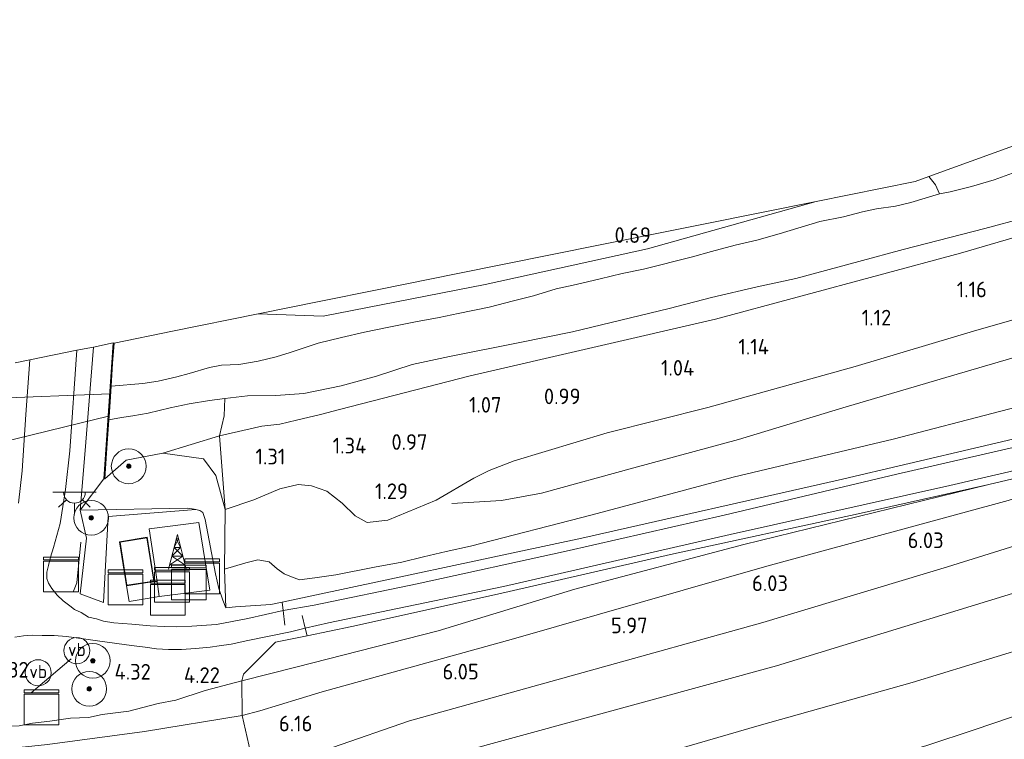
# Model space of a CAD drawing. Extents: x 126429 to 133038, y 413091 to 414846.
# Tile 288 of 304: x 131930 to 132043, y 413895 to 413978. Entities that reach past the tile are written whole.
import ezdxf
from ezdxf.enums import TextEntityAlignment as Align
from ezdxf.lldxf.tags import DXFTag

# ---------------------------------------------------------------- set-up
doc = ezdxf.new("R2010")
doc.units = 0
for name, color, linetype, lineweight in [('B-ME-GR-BOOM-S', 90, 'Continuous', 25), ('B-ME-GR-GRAS-GV', 60, 'Continuous', 13), ('B-ME-GR-STRUIK-GV', 90, 'Continuous', 13), ('B-ME-GW-TALUD_KRUIN-G', 90, 'Continuous', 18), ('B-ME-GW-TALUD_TEEN-G', 90, 'Continuous', 18), ('B-ME-IE-MEUBILAIR_WEGMEUBILAIR-G', 7, 'Continuous', 18), ('B-ME-IE-MEUBILAIR_WEGMEUBILAIR-S', 7, 'Continuous', 25), ('B-ME-IE-MEUBILAIR_WEGMEUBILAIR_ANTENNE-S', 7, 'Continuous', 25), ('B-ME-IE-TERREINAFSCHEIDING_DOORGANG-G', 210, 'Continuous', 18), ('B-ME-IE-TERREINAFSCHEIDING_KUNSTMATIG_HEKWERK-G', 20, 'IE-TERREINAFSCHEIDING-KUNSTMATIG', 18), ('B-ME-IE-TERREINAFSCHEIDING_KUNSTMATIG_MUUR-GV', 90, 'Continuous', 18), ('B-ME-KG-GRENS_OPNAME-G', 210, 'KG-OPNAME', 18), ('B-ME-KG-KADASTRAAL_DAKRAND-G', 170, 'Continuous', 18), ('B-ME-KW-KUNSTWERK_DUIKER-GV', 170, 'Continuous', 18), ('B-ME-OG-BEBOUWING_NUTSGEBOUW-GV', 7, 'Continuous', 18), ('B-ME-OG-BREUKLIJN-G', 7, 'Continuous', 18), ('B-ME-OG-HOOGTEPUNT-S', 7, 'Continuous', 25), ('B-ME-OG-WATER_GREPPEL-G', 160, 'Continuous', 18), ('B-ME-OG-WATER_SLOOT-G', 120, 'Continuous', 18), ('B-ME-OG-WATER_SLOOT-GV', 120, 'Continuous', 18), ('B-ME-VH-VERHARDING_ASFALT-GV', 252, 'Continuous', 18), ('B-ME-VH-VERHARDING_BETON-GV', 252, 'Continuous', 18), ('B-ME-VH-VERHARDING_STRAATBAKSTEEN-GV', 252, 'Continuous', 18), ('B-ME-VW-VERKEERSTEKEN_DRAAGCONSTRUCTIE-S', 7, 'Continuous', 25), ('B-ME-WH-WINTERBED-G', 150, 'WH-WINTERBED', 18)]:
    doc.layers.add(name, color=color, linetype=linetype, lineweight=lineweight)
doc.styles.add('NLCS-ISO', font='NLCS-ISO.ttf')
doc.styles.add('NLCS-ISO-ANNOTATIVE-T18', font='NLCS-ISO.ttf', dxfattribs={"height": 1.8})
doc.styles.get("Standard").update_dxf_attribs({"font": 'arial.ttf'})
doc.linetypes.add('IE-TERREINAFSCHEIDING-KUNSTMATIG', pattern='A,4,[82,NLCS.SHX,S=0.75,R=90,X=0,Y=0],4,-2', length=10)
tags = doc.linetypes.add('KG-OPNAME', pattern='A,5.5,-2,["O",Standard,S=1.8,R=0,X=-0.5,Y=-0.9],-2,5.5,-2,[5,NLCS.SHX,S=0.75,R=0,X=0,Y=0],-2', length=19).pattern_tags.tags
tags[6] = DXFTag(74, 10)
tags = doc.linetypes.add('WH-WINTERBED', pattern='A,6,-3.5,["WB",Standard,S=1.8,R=0,X=-1.5,Y=-0.9],-3.5,6,-3.5,6,-3.5,6,-3.5,6,-3.5', length=51).pattern_tags.tags
tags[6] = DXFTag(74, 10)

# ---------------------------------------------------------------- blocks, each defined once
blk = doc.blocks.new('SKL-DATA_ZENDMAST_RADARMAST-SO')
at = {"color": 0, "linetype": 'ByBlock', "lineweight": 18}
for points in [[(-1, -2), (0, 2)], [(0.125, 1.5), (-0.375, 0.5)], [(-0.125, 1.5), (0.125, 1.5)], [(0.375, 0.5), (-0.125, 1.5)], [(1, -2), (0, 2)], [(-0.625, -0.5), (0.375, 0.5)], [(0.625, -0.5), (-0.375, 0.5)], [(-0.375, 0.5), (0.375, 0.5)], [(0.625, -0.5), (-0.875, -1.5)], [(-0.625, -0.5), (0.625, -0.5)], [(-0.625, -0.5), (0.875, -1.5)], [(-0.875, -1.5), (0.875, -1.5)]]:
    blk.add_lwpolyline(points, dxfattribs=at)
blk = doc.blocks.new('SAL-HOOGTELABEL-SO')
at = {"color": 0, "linetype": 'ByBlock', "lineweight": -2, "style": 'NLCS-ISO-ANNOTATIVE-T18'}
blk.add_attdef('HOOGTE', text='', height=1.8, dxfattribs=at).set_placement((2.79, 0), align=Align.RIGHT)
blk = doc.blocks.new('SGR-BOOM_01-SO')
at = {"linetype": 'ByBlock', "lineweight": 18}
h = blk.add_hatch(color=0, dxfattribs=at)
h.dxf.hatch_style = 1
edge = h.paths.add_edge_path()
edge.add_arc((0, 0), 0.25, 0, 360)
at = {"color": 0, "linetype": 'ByBlock', "lineweight": 18}
for radius in [2, 0.25]:
    blk.add_circle((0, 0), radius, dxfattribs=at)
blk = doc.blocks.new('SKL-DATA_KAST-SO')
at = {"color": 0, "linetype": 'ByBlock', "lineweight": 18}
for points in [[(-2, 2), (2, 2), (2, 1.68), (-2, 1.68)], [(-2, 1.52), (2, 1.52), (2, -2), (-2, -2)]]:
    blk.add_lwpolyline(points, close=True, dxfattribs=at)
blk = doc.blocks.new('SKL-ET_OV_LICHTPUNT-SO')
at = {"color": 0, "linetype": 'ByBlock', "lineweight": 18}
for points in [[(-1.25, 0), (-2.5, 0)], [(1.25, 0), (2.5, 0)], [(-0.92, -0.85), (-1.83, -1.7)], [(0.92, -0.85), (1.83, -1.7)], [(0, -1.25), (0, -2.5)]]:
    blk.add_lwpolyline(points, dxfattribs=at)
blk.add_lwpolyline([(0, 0), (1.25, 0, -1), (-1.25, 0)], format="xyb", close=True, dxfattribs=at)
blk = doc.blocks.new('SIE-WEG_PAAL_VERKEERSBORD-SO')
at = {"color": 0, "linetype": 'ByBlock', "lineweight": 18}
blk.add_circle((0, 0), 1.5, dxfattribs=at)
at = {"color": 0, "linetype": 'ByBlock', "lineweight": 18, "style": 'NLCS-ISO'}
blk.add_text('vb', height=1.5, dxfattribs=at).set_placement((0, 0.13), align=Align.MIDDLE_CENTER)

msp = doc.modelspace()

# ---------------------------------------------------------------- linework, layer by layer
at = {"layer": 'B-ME-GR-GRAS-GV'}
for points in [[(132044.488, 413960.511, -0.977), (132041.941, 413959.596, -0.977), (132039.347, 413958.815, -0.977), (132036.893, 413958.199, -0.977), (132035.679, 413957.989, -0.977), (132035.196, 413959.005, -0.923), (132034.889, 413959.396, -0.796), (132034.44, 413959.969, -0.516), (132051.693, 413966.218, 0.593)], [(132055.727, 413946.799, 1.298), (132039.966, 413942.29, 1.321), (132025.961, 413938.107, 1.452), (132009.008, 413933.393, 1.321), (131997.447, 413930.478, 1.289), (131986.742, 413927.264, 1.325), (131983.86, 413926.163, 1.325), (131982.103, 413925.264, 1.33), (131977.756, 413922.754, 1.548), (131972.206, 413920.451, 1.54), (131969.835, 413920.176, 1.84), (131968.454, 413920.943, 1.651), (131966.949, 413922.393, 1.513), (131965.194, 413923.788, 1.471), (131963.422, 413924.383, 1.54), (131961.883, 413924.546, 1.569), (131959.774, 413924.031, 1.559), (131956.793, 413922.771, 1.83), (131953.473, 413921.665, 2.137), (131952.834, 413930.133, 0.619), (131957.702, 413931.252, 0.786), (131959.781, 413931.502, 0.798), (131961.704, 413931.96, 0.798), (131964.44, 413932.605, 0.836), (131966.652, 413933.169, 0.823), (131981.658, 413937.036, 0.66), (132009.889, 413943.547, 0.721), (132038.063, 413951.156, 0.687), (132066.296, 413959.398, 0.648)], [(132066.296, 413959.398, 0.648), (132038.063, 413951.156, 0.687), (132009.889, 413943.547, 0.721), (131981.658, 413937.036, 0.66), (131966.652, 413933.169, 0.823), (131964.44, 413932.605, 0.836), (131961.704, 413931.96, 0.798), (131959.781, 413931.502, 0.798), (131957.702, 413931.252, 0.786), (131952.834, 413930.133, 0.619), (131953.367, 413932.457, 0.154), (131953.437, 413934.423, -0.977), (131956.048, 413934.754, -0.977), (131959.314, 413934.772, -0.977), (131962.551, 413935.026, -0.977), (131966.844, 413935.876, -0.977), (131970.9, 413937.024, -0.977), (131974.995, 413938.345, -0.977), (131979.289, 413939.28, -0.977), (131987.195, 413940.853, -0.977), (131993.444, 413942.089, -0.977), (132004.582, 413944.788, -0.977), (132009.452, 413946.068, -0.977), (132014.699, 413947.27, -0.977), (132019.133, 413948.237, -0.977), (132026.388, 413950.198, -0.977), (132031.467, 413951.596, -0.977), (132040.883, 413953.991, -0.977), (132045.447, 413955.206, -0.977)], [(132055.124, 413936.204, 5.419), (132030.342, 413929.762, 4.792), (132011.909, 413925.383, 4.261), (131995.713, 413921.047, 3.966), (131981.706, 413917.454, 3.713), (131978.896, 413916.826, 3.702), (131976.317, 413916.21, 3.687), (131973.826, 413915.592, 3.672), (131970.657, 413915.016, 3.646), (131966.225, 413914.143, 3.756), (131963.814, 413913.805, 3.768), (131962.019, 413913.58, 3.711), (131961.128, 413913.912, 3.625), (131960.269, 413914.274, 3.568), (131959.468, 413914.832, 3.526), (131958.543, 413915.659, 3.302), (131957.238, 413915.862, 3.455), (131955.87, 413915.534, 3.589), (131953.41, 413914.821, 3.537), (131953.473, 413921.665, 2.137), (131956.793, 413922.771, 1.83), (131959.774, 413924.031, 1.559), (131961.883, 413924.546, 1.569), (131963.422, 413924.383, 1.54), (131965.194, 413923.788, 1.471), (131966.949, 413922.393, 1.513), (131968.454, 413920.943, 1.651), (131969.835, 413920.176, 1.84), (131972.206, 413920.451, 1.54), (131977.756, 413922.754, 1.548), (131982.103, 413925.264, 1.33), (131983.86, 413926.163, 1.325), (131986.742, 413927.264, 1.325), (131997.447, 413930.478, 1.289), (132009.008, 413933.393, 1.321), (132025.961, 413938.107, 1.452), (132039.966, 413942.29, 1.321), (132055.727, 413946.799, 1.298)], [(132050.645, 413930.305, 5.519), (132030.745, 413925.724, 5.094), (132010.892, 413920.997, 4.584), (131992.726, 413916.873, 4.263), (131975.56, 413913.117, 3.974), (131963.732, 413910.659, 3.944), (131960.152, 413910.063, 4.012), (131956.075, 413909.121, 4.024), (131952.478, 413908.457, 4.103), (131949.638, 413908.233, 4.166), (131947.832, 413908.175, 4.155), (131946.51, 413908.212, 4.209), (131944.875, 413908.288, 4.311), (131942.744, 413908.464, 4.283), (131940.665, 413908.632, 4.322), (131939.473, 413908.815, 4.406), (131938.674, 413909.093, 4.411), (131937.757, 413909.283, 4.426), (131936.915, 413909.8, 4.429), (131936.166, 413910.18, 4.456), (131935.615, 413910.583, 4.485), (131934.839, 413911.171, 4.49), (131934.147, 413911.828, 4.493), (131933.56, 413912.578, 4.506), (131933.15, 413913.205, 4.517), (131932.985, 413913.749, 4.483), (131932.95, 413914.47, 4.429), (131933.142, 413915.211, 4.404), (131933.392, 413916.189, 4.284), (131933.743, 413917.281, 4.277), (131934.499, 413920.046, 4.153), (131935.097, 413923.974, 4.062), (131935.623, 413928.426, 3.972), (131936.436, 413939.983, 3.786), (131938.32, 413940.354, 3.772), (131937.345, 413927.985, 3.878), (131936.816, 413921.574, 3.993), (131937.513, 413918.353, 4.207), (131936.813, 413911.963, 4.302), (131939.484, 413910.975, 4.211), (131940.012, 413920.869, 4.225), (131950.094, 413921.684, 4.133), (131950.555, 413921.571, 4.13), (131950.908, 413921.327, 4.135), (131951.186, 413920.501, 3.985), (131952.364, 413914.255, 4.151), (131952.761, 413912.584, 4.176), (131953.21, 413911.22, 4.126), (131953.556, 413910.37, 4.026), (131954.669, 413910.459, 3.985), (131958.723, 413910.727, 3.994), (131960.024, 413911.005, 4.001), (131994.531, 413918.38, 4.184), (132024.013, 413925.036, 4.89), (132056.669, 413932.71, 5.596)], [(131929.325, 413938.551, 3.556), (131931.008, 413938.89, 3.741), (131930.544, 413932.588, 3.8), (131930.122, 413926.12, 3.836), (131929.692, 413922.408, 3.881)], [(132056.669, 413932.71, 5.596), (132024.013, 413925.036, 4.89), (131994.531, 413918.38, 4.184), (131960.024, 413911.005, 4.001), (131958.723, 413910.727, 3.994), (131954.669, 413910.459, 3.985), (131953.556, 413910.37, 4.026), (131953.41, 413914.821, 3.537), (131955.87, 413915.534, 3.589), (131957.238, 413915.862, 3.455), (131958.543, 413915.659, 3.302), (131959.468, 413914.832, 3.526), (131960.269, 413914.274, 3.568), (131961.128, 413913.912, 3.625), (131962.019, 413913.58, 3.711), (131963.814, 413913.805, 3.768), (131966.225, 413914.143, 3.756), (131970.657, 413915.016, 3.646), (131973.826, 413915.592, 3.672), (131976.317, 413916.21, 3.687), (131978.896, 413916.826, 3.702), (131981.706, 413917.454, 3.713), (131995.713, 413921.047, 3.966), (132011.909, 413925.383, 4.261), (132030.342, 413929.762, 4.792), (132055.124, 413936.204, 5.419)], [(132066.731, 413930.532, 5.921), (132041.353, 413924.556, 5.333), (132026.3, 413921.173, 5.017), (132004.716, 413916.472, 4.496), (131984.832, 413911.912, 4.153), (131968.069, 413908.197, 4.085), (131962.913, 413907.141, 4.061), (131959.286, 413906.398, 4.044), (131955.6, 413902.736, 4.349), (131955.384, 413901.961, 4.509), (131951.176, 413900.836, 4.371), (131947.805, 413899.719, 4.479), (131945.774, 413899.366, 4.374), (131942.414, 413898.486, 4.462), (131939.353, 413898.1, 4.357), (131937.775, 413897.725, 4.46), (131935.703, 413897.654, 4.551), (131933.327, 413897.31, 4.619), (131931.307, 413897.071, 4.611), (131929.784, 413896.769, 4.664)], [(131929.268, 413906.968, 4.447), (131930.272, 413907.137, 4.429), (131931.289, 413907.218, 4.406), (131932.418, 413907.188, 4.352), (131933.828, 413907.158, 4.325), (131935.218, 413907.052, 4.316), (131937.198, 413906.802, 4.288), (131939.062, 413906.539, 4.276), (131942.714, 413906.021, 4.26), (131944.299, 413905.836, 4.247), (131945.602, 413905.652, 4.221), (131946.984, 413905.561, 4.189), (131948.454, 413905.579, 4.175), (131950.088, 413905.685, 4.148), (131951.766, 413905.837, 4.139), (131952.783, 413906.001, 4.126), (131954.165, 413906.191, 4.098), (131956.082, 413906.582, 4.068), (131960.998, 413907.592, 4.076), (131962.685, 413908, 4.093), (131965.357, 413908.624, 4.048), (131985.49, 413912.819, 4.239), (132011.589, 413918.778, 4.7), (132036.866, 413924.414, 5.27), (132059.512, 413929.692, 5.754)], [(131979.698, 413893.519, 6.062), (132016.901, 413903.689, 6.089), (132051.687, 413914.329, 6.093), (132079.337, 413922.994, 6.143), (132078.04, 413907.471, 2.253), (132062.283, 413902.916, 2.23), (132054.694, 413900.831, 2.253), (132051.354, 413899.986, 2.262), (132047.781, 413899.068, 2.275), (132039.754, 413896.355, 2.298), (132034.199, 413894.525, 2.275)], [(132034.199, 413894.525, 2.275), (132039.754, 413896.355, 2.298), (132047.781, 413899.068, 2.275), (132051.354, 413899.986, 2.262), (132054.694, 413900.831, 2.253), (132062.283, 413902.916, 2.23), (132078.04, 413907.471, 2.253), (132076.716, 413891.633, 1.825)], [(131929.784, 413896.769, 4.664), (131931.307, 413897.071, 4.611), (131933.327, 413897.31, 4.619), (131935.703, 413897.654, 4.551), (131937.775, 413897.725, 4.46), (131939.353, 413898.1, 4.357), (131942.414, 413898.486, 4.462), (131945.774, 413899.366, 4.374), (131947.805, 413899.719, 4.479), (131951.176, 413900.836, 4.371), (131955.384, 413901.961, 4.509), (131955.445, 413897.972, 5.776), (131944.216, 413896.139, 5.949), (131933.047, 413894.621, 5.939), (131925.038, 413893.795, 6.048)], [(131925.038, 413893.795, 6.048), (131933.047, 413894.621, 5.939), (131944.216, 413896.139, 5.949), (131955.445, 413897.972, 5.776), (131956.98, 413891.226, 6.039), (131957.138, 413890.608, 6.027), (131957.483, 413889.256, 6.002), (131957.761, 413888.172, 5.982), (131957.973, 413887.341, 5.967), (131957.998, 413887.216, 5.93), (131927.139, 413879.569, 6.093)]]:
    msp.add_polyline3d(points, dxfattribs=at)
for points in [[(131980.296, 413944.216, -0.977), (131978.1, 413943.751, -0.977), (131975.393, 413943.262, -0.977), (131972.137, 413942.61, -0.977), (131969.53, 413942.081, -0.977), (131966.871, 413941.44, -0.977), (131964.202, 413940.785, -0.977), (131960.951, 413939.721, -0.977), (131959.342, 413939.247, -0.977), (131957.288, 413938.719, -0.977), (131955.062, 413938.367, -0.977), (131953.075, 413938.264, -0.977), (131951.699, 413938.004, -0.977), (131949.346, 413937.328, -0.977), (131947.926, 413936.915, -0.977), (131945.768, 413936.431, -0.977), (131944.011, 413936.161, -0.977), (131940.364, 413935.873, -0.977), (131940.541, 413938.446, 0.33), (131940.704, 413940.816, 1.534), (131947.424, 413942.196, 1.638), (131957.289, 413944.183, 1.828), (131964.743, 413943.926, 1.171), (131983.414, 413947.536, 0.771), (132002.054, 413951.648, 0.516), (132021.468, 413957.107, 0.656), (132032.884, 413959.406, -0.267), (132034.44, 413959.969, -0.516), (132034.889, 413959.396, -0.796), (132035.196, 413959.005, -0.923), (132035.679, 413957.989, -0.977), (132032.372, 413956.974, -0.977), (132030.611, 413956.581, -0.977), (132028.427, 413956.251, -0.977), (132026.803, 413955.909, -0.977), (132024.617, 413955.348, -0.977), (132021.894, 413954.802, -0.977), (132017.23, 413953.368, -0.977), (132014.668, 413952.647, -0.977), (132012.141, 413952.061, -0.977), (132009.448, 413951.35, -0.977), (132007.258, 413950.729, -0.977), (132001.619, 413949.308, -0.977), (131999.163, 413948.807, -0.977), (131996.628, 413948.196, -0.977), (131993.86, 413947.559, -0.977), (131991.571, 413947.053, -0.977), (131988.943, 413946.241, -0.977), (131986.671, 413945.684, -0.977), (131983.851, 413944.955, -0.977)], [(131983.414, 413947.536, 0.771), (131964.743, 413943.926, 1.171), (131957.289, 413944.183, 1.828), (131964.29, 413945.592, 1.52), (131971.15, 413946.974, 1.145), (131980.069, 413948.77, 0.796), (131996.619, 413952.103, 0.688), (132008.714, 413954.539, 0.674), (132021.468, 413957.107, 0.656), (132002.054, 413951.648, 0.516)], [(131939.532, 413925.199, 2.728), (131936.816, 413921.574, 3.993), (131937.345, 413927.985, 3.878), (131938.32, 413940.354, 3.772), (131940.604, 413940.823, 2.759)], [(131942.106, 413927.349, 1.262), (131939.631, 413925.192, 2.728), (131939.874, 413928.731, 0.683), (131940.098, 413931.998, -0.977), (131941.552, 413932.249, -0.977), (131942.878, 413932.436, -0.977), (131944.617, 413932.761, -0.977), (131947.147, 413933.349, -0.977), (131949.34, 413933.836, -0.977), (131951.679, 413934.196, -0.977), (131953.437, 413934.423, -0.977), (131953.367, 413932.457, 0.154), (131952.834, 413930.133, 0.619), (131946.324, 413928.136, 1.137)], [(131979.698, 413893.519, 6.062), (131957.998, 413887.216, 5.93), (131957.973, 413887.341, 5.967), (131957.761, 413888.172, 5.982), (131957.483, 413889.256, 6.002), (131957.138, 413890.608, 6.027), (131956.98, 413891.226, 6.039), (131955.445, 413897.972, 5.776), (131957.474, 413898.494, 5.862), (131962.016, 413899.876, 5.78), (131964.63, 413900.697, 5.778), (131986.64, 413906.807, 5.835), (132015.814, 413915.135, 6.037), (132043.556, 413922.688, 6.109), (132066.731, 413930.532, 5.921), (132080.238, 413933.777, 6.211), (132079.684, 413927.141, 6.193), (132079.558, 413925.644, 6.184), (132079.426, 413924.066, 6.166), (132079.337, 413922.994, 6.143), (132051.687, 413914.329, 6.093), (132016.901, 413903.689, 6.089)], [(131952.834, 413930.133, 0.619), (131953.473, 413921.665, 2.137), (131952.429, 413925.592, 1.85), (131950.99, 413927.501, 1.55), (131946.324, 413928.136, 1.137)], [(131957.474, 413898.494, 5.862), (131955.445, 413897.972, 5.776), (131955.384, 413901.961, 4.509), (131961.602, 413903.532, 4.411), (131978.008, 413907.702, 4.389), (131993.716, 413912.521, 4.422), (132013.157, 413917.628, 4.772), (132041.353, 413924.556, 5.333), (132066.731, 413930.532, 5.921), (132043.556, 413922.688, 6.109), (132015.814, 413915.135, 6.037), (131986.64, 413906.807, 5.835), (131964.63, 413900.697, 5.778), (131962.016, 413899.876, 5.78)], [(131961.602, 413903.532, 4.411), (131955.384, 413901.961, 4.509), (131955.6, 413902.736, 4.349), (131959.286, 413906.398, 4.044), (131962.913, 413907.141, 4.061), (131968.069, 413908.197, 4.085), (131984.832, 413911.912, 4.153), (132004.716, 413916.472, 4.496), (132026.3, 413921.173, 5.017), (132041.353, 413924.556, 5.333), (132013.157, 413917.628, 4.772), (131993.716, 413912.521, 4.422), (131978.008, 413907.702, 4.389)], [(131951.704, 413912.376, 4.288), (131950.45, 413920.186, 4.184), (131944.758, 413919.449, 4.23), (131945.661, 413913.366, 4.248), (131945.325, 413913.394, 4.345), (131944.519, 413918.467, 4.27), (131941.331, 413917.961, 4.27), (131942.137, 413912.887, 4.27), (131942.427, 413911.07, 4.161), (131945.9, 413911.645, 4.248)]]:
    msp.add_polyline3d(points, close=True, dxfattribs=at)
at = {"layer": 'B-ME-GR-STRUIK-GV'}
for points in [[(131952.429, 413925.592, 1.85), (131953.473, 413921.665, 2.137), (131953.41, 413914.821, 3.537), (131953.556, 413910.37, 4.026), (131953.21, 413911.22, 4.126), (131952.761, 413912.584, 4.176), (131952.364, 413914.255, 4.151), (131951.186, 413920.501, 3.985), (131950.908, 413921.327, 4.135), (131950.555, 413921.571, 4.13), (131950.094, 413921.684, 4.133), (131949.934, 413921.724, 4.135), (131949.172, 413921.84, 4.126), (131936.816, 413921.574, 3.993), (131939.532, 413925.199, 2.728), (131939.631, 413925.192, 2.728), (131942.106, 413927.349, 1.262), (131946.324, 413928.136, 1.137), (131950.99, 413927.501, 1.55)], [(131940.012, 413920.869, 4.225), (131939.484, 413910.975, 4.211), (131936.813, 413911.963, 4.302), (131937.513, 413918.353, 4.207), (131936.816, 413921.574, 3.993), (131949.172, 413921.84, 4.126), (131949.934, 413921.724, 4.135), (131950.094, 413921.684, 4.133)]]:
    msp.add_polyline3d(points, close=True, dxfattribs=at)
at = {"layer": 'B-ME-GW-TALUD_KRUIN-G'}
for points in [[(131953.41, 413914.821, 3.537), (131955.87, 413915.534, 3.589), (131957.238, 413915.862, 3.455), (131958.543, 413915.659, 3.302), (131959.468, 413914.832, 3.526), (131960.269, 413914.274, 3.568), (131961.128, 413913.912, 3.625), (131962.019, 413913.58, 3.711), (131963.814, 413913.805, 3.768), (131966.225, 413914.143, 3.756), (131970.657, 413915.016, 3.646), (131973.826, 413915.592, 3.672), (131976.317, 413916.21, 3.687), (131978.896, 413916.826, 3.702), (131981.706, 413917.454, 3.713), (131995.713, 413921.047, 3.966), (132011.909, 413925.383, 4.261), (132030.342, 413929.762, 4.792), (132055.124, 413936.204, 5.419), (132077.297, 413941.857, 5.866), (132081.043, 413942.713, 5.875)], [(131938.32, 413940.354, 3.772), (131937.345, 413927.985, 3.878), (131936.816, 413921.574, 3.993), (131949.172, 413921.84, 4.126), (131949.934, 413921.724, 4.135), (131950.094, 413921.684, 4.133), (131950.555, 413921.571, 4.13), (131950.908, 413921.327, 4.135), (131951.186, 413920.501, 3.985), (131952.364, 413914.255, 4.151), (131952.761, 413912.584, 4.176), (131953.21, 413911.22, 4.126), (131953.556, 413910.37, 4.026)], [(132066.731, 413930.532, 5.921), (132043.556, 413922.688, 6.109), (132015.814, 413915.135, 6.037), (131986.64, 413906.807, 5.835), (131964.63, 413900.697, 5.778), (131962.016, 413899.876, 5.78), (131957.474, 413898.494, 5.862), (131955.445, 413897.972, 5.776)], [(131726.126, 413839.654, 5.773), (131734.038, 413841.486, 5.958), (131740.863, 413842.511, 6.003), (131743.756, 413842.67, 5.989), (131748.029, 413843.22, 5.967), (131769.818, 413847.498, 6.037), (131800.078, 413853.307, 6.12), (131831.239, 413859.792, 6.089), (131863.099, 413865.995, 6.034), (131894.949, 413872.69, 6.134), (131927.139, 413879.569, 6.093), (131957.998, 413887.216, 5.93), (131979.698, 413893.519, 6.062), (132016.901, 413903.689, 6.089), (132051.687, 413914.329, 6.093), (132079.337, 413922.994, 6.143)], [(131734.325, 413872.454, 5.89), (131751.386, 413874.723, 6.107), (131770.009, 413877.01, 6.197), (131789.296, 413879.411, 6.082), (131808.589, 413881.811, 6.17), (131826.305, 413883.791, 5.991), (131844.393, 413886.155, 6.102), (131864.212, 413888.541, 5.925), (131878.527, 413889.892, 5.945), (131894.31, 413891.319, 5.882), (131908.416, 413892.219, 5.934), (131925.038, 413893.795, 6.048), (131933.047, 413894.621, 5.939), (131944.216, 413896.139, 5.949), (131955.445, 413897.972, 5.776)]]:
    msp.add_polyline3d(points, dxfattribs=at)
at = {"layer": 'B-ME-GW-TALUD_TEEN-G'}
for points in [[(131953.473, 413921.665, 2.137), (131956.793, 413922.771, 1.83), (131959.774, 413924.031, 1.559), (131961.883, 413924.546, 1.569), (131963.422, 413924.383, 1.54), (131965.194, 413923.788, 1.471), (131966.949, 413922.393, 1.513), (131968.454, 413920.943, 1.651), (131969.835, 413920.176, 1.84), (131972.206, 413920.451, 1.54), (131977.756, 413922.754, 1.548), (131982.103, 413925.264, 1.33), (131983.86, 413926.163, 1.325), (131986.742, 413927.264, 1.325), (131997.447, 413930.478, 1.289), (132009.008, 413933.393, 1.321), (132025.961, 413938.107, 1.452), (132039.966, 413942.29, 1.321), (132055.727, 413946.799, 1.298), (132073.34, 413952.393, 1.154), (132082.026, 413955.17, 1.176)], [(131952.834, 413930.133, 0.619), (131953.473, 413921.665, 2.137)], [(132041.353, 413924.556, 5.333), (132066.731, 413930.532, 5.921)], [(132041.353, 413924.556, 5.333), (132013.157, 413917.628, 4.772), (131993.716, 413912.521, 4.422), (131978.008, 413907.702, 4.389), (131961.602, 413903.532, 4.411), (131955.384, 413901.961, 4.509), (131951.176, 413900.836, 4.371), (131947.805, 413899.719, 4.479), (131945.774, 413899.366, 4.374), (131942.414, 413898.486, 4.462), (131939.353, 413898.1, 4.357), (131937.775, 413897.725, 4.46), (131935.703, 413897.654, 4.551), (131933.327, 413897.31, 4.619), (131931.307, 413897.071, 4.611), (131929.784, 413896.769, 4.664), (131928.233, 413896.73, 4.739), (131926.267, 413896.582, 4.716), (131923.434, 413896.251, 4.661), (131919.704, 413895.895, 4.694)], [(131953.41, 413914.821, 3.537), (131953.556, 413910.37, 4.026)], [(131928.687, 413868.983, 2.937), (131946.122, 413872.905, 2.925), (131960.14, 413875.179, 2.437), (131970.853, 413877.229, 2.343), (131974.948, 413877.999, 2.348), (131980.025, 413879.439, 2.348), (131989.881, 413882.076, 2.298), (131995.006, 413883.532, 2.368), (132000.651, 413884.897, 2.277), (132005.655, 413886.314, 2.28), (132012.179, 413888.12, 2.289), (132019.351, 413890.131, 2.28), (132022.935, 413891.173, 2.266), (132028.474, 413892.842, 2.266), (132034.199, 413894.525, 2.275), (132039.754, 413896.355, 2.298), (132047.781, 413899.068, 2.275), (132051.354, 413899.986, 2.262), (132054.694, 413900.831, 2.253), (132062.283, 413902.916, 2.23), (132078.04, 413907.471, 2.253)]]:
    msp.add_polyline3d(points, dxfattribs=at)
at = {"layer": 'B-ME-IE-MEUBILAIR_WEGMEUBILAIR-G'}
for points in [[(131936.022, 413912.286, 4.465), (131936.42, 413913.229, 4.451), (131936.874, 413917.911, 4.397)], [(131960.024, 413911.005, 4.001), (131960.152, 413910.063, 4.012), (131960.356, 413908.347, 3.999)], [(131962.35, 413909.477, 4.035), (131962.685, 413908, 4.093), (131962.913, 413907.141, 4.061)], [(131931.181, 413900.559, 4.487), (131935.757, 413904.479, 4.388)]]:
    msp.add_polyline3d(points, dxfattribs=at)
at = {"layer": 'B-ME-IE-TERREINAFSCHEIDING_DOORGANG-G'}
for points in [[(131945.661, 413913.366, 4.248), (131945.9, 413911.645, 4.248)], [(131954.669, 413910.459, 3.985), (131958.723, 413910.727, 3.994)]]:
    msp.add_polyline3d(points, dxfattribs=at)
at = {"layer": 'B-ME-IE-TERREINAFSCHEIDING_KUNSTMATIG_HEKWERK-G'}
for points in [[(132080.62, 413938.344, 6.125), (132056.669, 413932.71, 5.596), (132024.013, 413925.036, 4.89), (131994.531, 413918.38, 4.184), (131960.024, 413911.005, 4.001), (131958.723, 413910.727, 3.994)], [(131952.834, 413930.133, 0.619), (131953.367, 413932.457, 0.154), (131953.437, 413934.423, -0.977)], [(131956.98, 413891.226, 6.039), (131955.445, 413897.972, 5.776), (131955.384, 413901.961, 4.509), (131955.6, 413902.736, 4.349), (131959.286, 413906.398, 4.044), (131962.913, 413907.141, 4.061), (131968.069, 413908.197, 4.085), (131984.832, 413911.912, 4.153), (132004.716, 413916.472, 4.496), (132026.3, 413921.173, 5.017), (132041.353, 413924.556, 5.333)], [(131953.473, 413921.665, 2.137), (131953.41, 413914.821, 3.537)], [(131945.9, 413911.645, 4.248), (131951.704, 413912.376, 4.288), (131950.45, 413920.186, 4.184), (131944.758, 413919.449, 4.23), (131945.661, 413913.366, 4.248)], [(131953.556, 413910.37, 4.026), (131954.669, 413910.459, 3.985)]]:
    msp.add_polyline3d(points, dxfattribs=at)
at = {"layer": 'B-ME-IE-TERREINAFSCHEIDING_KUNSTMATIG_MUUR-GV'}
msp.add_polyline3d([(131939.874, 413928.731, 0.683), (131939.631, 413925.192, 2.728), (131939.532, 413925.199, 2.728), (131940.604, 413940.823, 2.759), (131940.704, 413940.816, 1.534), (131940.541, 413938.446, 0.33), (131940.364, 413935.873, -0.977), (131940.278, 413934.619, -0.977), (131940.12, 413932.309, -0.977), (131940.098, 413931.998, -0.977)], close=True, dxfattribs=at)
at = {"layer": 'B-ME-KG-GRENS_OPNAME-G'}
msp.add_polyline3d([(132083.916, 413978.014, 0.416), (132080.865, 413976.833, 0.66), (132073.492, 413974.112, 0.425), (132058.425, 413968.534, 0.618), (132056.3, 413967.886, 0.434), (132051.693, 413966.218, 0.593), (132034.44, 413959.969, -0.516), (132032.884, 413959.406, -0.267), (132021.468, 413957.107, 0.656), (132008.714, 413954.539, 0.674), (131996.619, 413952.103, 0.688), (131980.069, 413948.77, 0.796), (131971.15, 413946.974, 1.145), (131964.29, 413945.592, 1.52), (131957.289, 413944.183, 1.828), (131947.424, 413942.196, 1.638), (131940.704, 413940.816, 1.534), (131940.604, 413940.823, 2.759), (131938.32, 413940.354, 3.772), (131936.436, 413939.983, 3.786), (131931.008, 413938.89, 3.741), (131929.325, 413938.551, 3.556)], dxfattribs=at)
at = {"layer": 'B-ME-KG-KADASTRAAL_DAKRAND-G'}
msp.add_polyline3d([(131942.179, 413912.945, 7.586), (131941.389, 413917.919, 7.586), (131944.478, 413918.41, 7.536), (131945.268, 413913.435, 7.532)], close=True, dxfattribs=at)
at = {"layer": 'B-ME-KW-KUNSTWERK_DUIKER-GV'}
msp.add_polyline3d([(131940.075, 413932.392, -0.977), (131926.054, 413928.998, -0.977), (131926.441, 413934.422, -0.977), (131940.252, 413934.975, -0.977)], close=True, dxfattribs=at)
at = {"layer": 'B-ME-OG-BEBOUWING_NUTSGEBOUW-GV'}
msp.add_polyline3d([(131945.325, 413913.394, 4.345), (131942.137, 413912.887, 4.27), (131941.331, 413917.961, 4.27), (131944.519, 413918.467, 4.27)], close=True, dxfattribs=at)
at = {"layer": 'B-ME-OG-BREUKLIJN-G'}
for points in [[(131979.556, 413922.375, 1.907), (131985.266, 413922.686, 2.169), (131989.895, 413923.555, 2.444), (132000.488, 413926.46, 2.407), (132012.545, 413929.721, 2.419), (132024.542, 413933.348, 2.407), (132037.716, 413937.223, 2.319), (132050.547, 413940.992, 2.394), (132062.248, 413944.647, 2.382), (132075.659, 413948.916, 2.294), (132081.675, 413950.725, 2.304)], [(132078.73, 413915.731, 4.075), (132055.352, 413908.732, 4.075), (132032.513, 413901.772, 4.075), (132014.919, 413896.818, 4.062), (131993.772, 413890.687, 4.087), (131974.509, 413885.393, 4.037), (131960.441, 413881.856, 4.062)]]:
    msp.add_polyline3d(points, dxfattribs=at)
at = {"layer": 'B-ME-OG-WATER_GREPPEL-G'}
msp.add_polyline3d([(132034.44, 413959.969, -0.516), (132034.889, 413959.396, -0.796), (132035.196, 413959.005, -0.923), (132035.679, 413957.989, -0.977)], dxfattribs=at)
at = {"layer": 'B-ME-OG-WATER_SLOOT-G'}
for points in [[(131952.834, 413930.133, 0.619), (131957.702, 413931.252, 0.786), (131959.781, 413931.502, 0.798), (131961.704, 413931.96, 0.798), (131964.44, 413932.605, 0.836), (131966.652, 413933.169, 0.823), (131981.658, 413937.036, 0.66), (132009.889, 413943.547, 0.721), (132038.063, 413951.156, 0.687), (132066.296, 413959.398, 0.648), (132082.835, 413964.474, 0.595)], [(132021.468, 413957.107, 0.656), (132002.054, 413951.648, 0.516), (131983.414, 413947.536, 0.771), (131964.743, 413943.926, 1.171), (131957.289, 413944.183, 1.828)], [(131952.834, 413930.133, 0.619), (131946.324, 413928.136, 1.137)], [(131946.324, 413928.136, 1.137), (131942.106, 413927.349, 1.262), (131939.631, 413925.192, 2.728)]]:
    msp.add_polyline3d(points, dxfattribs=at)
at = {"layer": 'B-ME-OG-WATER_SLOOT-GV'}
msp.add_polyline3d([(132045.447, 413955.206, -0.977), (132040.883, 413953.991, -0.977), (132031.467, 413951.596, -0.977), (132026.388, 413950.198, -0.977), (132019.133, 413948.237, -0.977), (132014.699, 413947.27, -0.977), (132009.452, 413946.068, -0.977), (132004.582, 413944.788, -0.977), (131993.444, 413942.089, -0.977), (131987.195, 413940.853, -0.977), (131979.289, 413939.28, -0.977), (131974.995, 413938.345, -0.977), (131970.9, 413937.024, -0.977), (131966.844, 413935.876, -0.977), (131962.551, 413935.026, -0.977), (131959.314, 413934.772, -0.977), (131956.048, 413934.754, -0.977), (131953.437, 413934.423, -0.977), (131951.679, 413934.196, -0.977), (131949.34, 413933.836, -0.977), (131947.147, 413933.349, -0.977), (131944.617, 413932.761, -0.977), (131942.878, 413932.436, -0.977), (131941.552, 413932.249, -0.977), (131940.098, 413931.998, -0.977), (131940.12, 413932.309, -0.977), (131940.278, 413934.619, -0.977), (131940.364, 413935.873, -0.977), (131944.011, 413936.161, -0.977), (131945.768, 413936.431, -0.977), (131947.926, 413936.915, -0.977), (131949.346, 413937.328, -0.977), (131951.699, 413938.004, -0.977), (131953.075, 413938.264, -0.977), (131955.062, 413938.367, -0.977), (131957.288, 413938.719, -0.977), (131959.342, 413939.247, -0.977), (131960.951, 413939.721, -0.977), (131964.202, 413940.785, -0.977), (131966.871, 413941.44, -0.977), (131969.53, 413942.081, -0.977), (131972.137, 413942.61, -0.977), (131975.393, 413943.262, -0.977), (131978.1, 413943.751, -0.977), (131980.296, 413944.216, -0.977), (131983.851, 413944.955, -0.977), (131986.671, 413945.684, -0.977), (131988.943, 413946.241, -0.977), (131991.571, 413947.053, -0.977), (131993.86, 413947.559, -0.977), (131996.628, 413948.196, -0.977), (131999.163, 413948.807, -0.977), (132001.619, 413949.308, -0.977), (132007.258, 413950.729, -0.977), (132009.448, 413951.35, -0.977), (132012.141, 413952.061, -0.977), (132014.668, 413952.647, -0.977), (132017.23, 413953.368, -0.977), (132021.894, 413954.802, -0.977), (132024.617, 413955.348, -0.977), (132026.803, 413955.909, -0.977), (132028.427, 413956.251, -0.977), (132030.611, 413956.581, -0.977), (132032.372, 413956.974, -0.977), (132035.679, 413957.989, -0.977), (132036.893, 413958.199, -0.977), (132039.347, 413958.815, -0.977), (132041.941, 413959.596, -0.977), (132044.488, 413960.511, -0.977)], dxfattribs=at)
at = {"layer": 'B-ME-VH-VERHARDING_ASFALT-GV'}
for points in [[(131929.692, 413922.408, 3.881), (131930.122, 413926.12, 3.836), (131930.544, 413932.588, 3.8), (131931.008, 413938.89, 3.741), (131936.436, 413939.983, 3.786), (131935.623, 413928.426, 3.972), (131935.097, 413923.974, 4.062), (131934.499, 413920.046, 4.153), (131933.743, 413917.281, 4.277), (131933.392, 413916.189, 4.284), (131933.142, 413915.211, 4.404), (131932.95, 413914.47, 4.429), (131932.985, 413913.749, 4.483), (131933.15, 413913.205, 4.517), (131933.56, 413912.578, 4.506), (131934.147, 413911.828, 4.493), (131934.839, 413911.171, 4.49), (131935.615, 413910.583, 4.485), (131936.166, 413910.18, 4.456), (131936.915, 413909.8, 4.429), (131937.757, 413909.283, 4.426), (131938.674, 413909.093, 4.411), (131939.473, 413908.815, 4.406), (131940.665, 413908.632, 4.322), (131942.744, 413908.464, 4.283), (131944.875, 413908.288, 4.311), (131946.51, 413908.212, 4.209), (131947.832, 413908.175, 4.155), (131949.638, 413908.233, 4.166), (131952.478, 413908.457, 4.103), (131956.075, 413909.121, 4.024), (131960.152, 413910.063, 4.012), (131963.732, 413910.659, 3.944), (131975.56, 413913.117, 3.974), (131992.726, 413916.873, 4.263), (132010.892, 413920.997, 4.584), (132030.745, 413925.724, 5.094), (132050.645, 413930.305, 5.519)], [(132059.512, 413929.692, 5.754), (132036.866, 413924.414, 5.27), (132011.589, 413918.778, 4.7), (131985.49, 413912.819, 4.239), (131965.357, 413908.624, 4.048), (131962.685, 413908, 4.093), (131960.998, 413907.592, 4.076), (131956.082, 413906.582, 4.068), (131954.165, 413906.191, 4.098), (131952.783, 413906.001, 4.126), (131951.766, 413905.837, 4.139), (131950.088, 413905.685, 4.148), (131948.454, 413905.579, 4.175), (131946.984, 413905.561, 4.189), (131945.602, 413905.652, 4.221), (131944.299, 413905.836, 4.247), (131942.714, 413906.021, 4.26), (131939.062, 413906.539, 4.276), (131937.198, 413906.802, 4.288), (131935.218, 413907.052, 4.316), (131933.828, 413907.158, 4.325), (131932.418, 413907.188, 4.352), (131931.289, 413907.218, 4.406), (131930.272, 413907.137, 4.429), (131929.268, 413906.968, 4.447)]]:
    msp.add_polyline3d(points, dxfattribs=at)
at = {"layer": 'B-ME-VH-VERHARDING_BETON-GV'}
msp.add_polyline3d([(131951.704, 413912.376, 4.288), (131945.9, 413911.645, 4.248), (131945.661, 413913.366, 4.248), (131944.758, 413919.449, 4.23), (131950.45, 413920.186, 4.184)], close=True, dxfattribs=at)
at = {"layer": 'B-ME-VH-VERHARDING_STRAATBAKSTEEN-GV'}
msp.add_polyline3d([(131945.9, 413911.645, 4.248), (131942.427, 413911.07, 4.161), (131942.137, 413912.887, 4.27), (131945.325, 413913.394, 4.345), (131945.661, 413913.366, 4.248)], close=True, dxfattribs=at)
at = {"layer": 'B-ME-WH-WINTERBED-G'}
msp.add_polyline3d([(131727.174, 413849.874, 6.018), (131732.428, 413852.178, 6.196), (131737.537, 413854.54, 6.352), (131745.262, 413857.354, 6.484), (131761.82, 413860.804, 6.425), (131787.549, 413864.926, 6.434), (131810.468, 413868.392, 6.472), (131832.533, 413872.106, 6.243), (131858.593, 413875.972, 6.35), (131885.565, 413879.459, 6.223), (131902.206, 413881.801, 6.311), (131923.604, 413885.321, 6.334), (131944.331, 413889.486, 6.12), (131956.98, 413891.226, 6.039), (131974.7, 413897.375, 5.941), (131994.659, 413902.921, 6.025), (132015.329, 413908.678, 6.113), (132036.603, 413915.064, 6.105), (132055.15, 413920.847, 6.179), (132079.558, 413925.644, 6.184)], dxfattribs=at)

# ---------------------------------------------------------------- block references
at = {"layer": 'B-ME-GR-BOOM-S'}
for p in [(131942.388, 413926.636, 1.592), (131938.072, 413920.705, 3.355), (131938.26, 413904.265, 4.361), (131937.85, 413901.032, 4.306)]:
    msp.add_blockref('SGR-BOOM_01-SO', p, dxfattribs=at)
at = {"layer": 'B-ME-IE-MEUBILAIR_WEGMEUBILAIR-S'}
for name, p in [('SKL-ET_OV_LICHTPUNT-SO', (131936.141, 413923.643, 4.171)), ('SKL-DATA_KAST-SO', (131934.592, 413914.187, 4.379)), ('SKL-DATA_KAST-SO', (131949.31, 413913.263, 4.374)), ('SKL-DATA_KAST-SO', (131950.831, 413913.976, 4.338)), ('SKL-DATA_KAST-SO', (131942.029, 413912.719, 4.293)), ('SKL-DATA_KAST-SO', (131947.369, 413912.995, 4.435)), ('SKL-DATA_KAST-SO', (131946.888, 413911.525, 4.211)), ('SKL-DATA_KAST-SO', (131932.366, 413898.907, 4.528))]:
    msp.add_blockref(name, p, dxfattribs=at)
at = {"layer": 'B-ME-IE-MEUBILAIR_WEGMEUBILAIR_ANTENNE-S'}
msp.add_blockref('SKL-DATA_ZENDMAST_RADARMAST-SO', (131947.983, 413916.799, 4.311), dxfattribs=at)
at = {"layer": 'B-ME-OG-HOOGTEPUNT-S'}
for p, values in [((131999.678, 413952.34, 0.692), {'HOOGTE': '0.69'}), ((132038.326, 413946.079, 1.16), {'HOOGTE': '1.16'}), ((132027.325, 413942.842, 1.115), {'HOOGTE': '1.12'}), ((132013.252, 413939.496, 1.136), {'HOOGTE': '1.14'}), ((132004.66, 413937.063, 1.04), {'HOOGTE': '1.04'}), ((131991.576, 413933.781, 0.99), {'HOOGTE': '0.99'}), ((131982.484, 413932.808, 1.073), {'HOOGTE': '1.07'}), ((131966.934, 413928.118, 1.336), {'HOOGTE': '1.34'}), ((131973.97, 413928.531, 0.965), {'HOOGTE': '0.97'}), ((131957.617, 413926.859, 1.31), {'HOOGTE': '1.31'}), ((131971.729, 413922.87, 1.286), {'HOOGTE': '1.29'}), ((132033.352, 413917.225, 6.033), {'HOOGTE': '6.03'}), ((132015.44, 413912.289, 6.033), {'HOOGTE': '6.03'}), ((131999.295, 413907.43, 5.97), {'HOOGTE': '5.97'}), ((131928.086, 413902.333, 4.315), {'HOOGTE': '4.32'}), ((131942.141, 413902.1, 4.32), {'HOOGTE': '4.32'}), ((131979.872, 413902.116, 6.046), {'HOOGTE': '6.05'}), ((131950.09, 413901.712, 4.221), {'HOOGTE': '4.22'}), ((131960.732, 413896.148, 6.158), {'HOOGTE': '6.16'})]:
    msp.add_blockref('SAL-HOOGTELABEL-SO', p, dxfattribs=at).add_auto_attribs(values)
at = {"layer": 'B-ME-VW-VERKEERSTEKEN_DRAAGCONSTRUCTIE-S'}
for p in [(131936.421, 413905.428, 4.329), (131931.974, 413902.892, 4.431)]:
    msp.add_blockref('SIE-WEG_PAAL_VERKEERSBORD-SO', p, dxfattribs=at)

doc.saveas('drawing.dxf')
